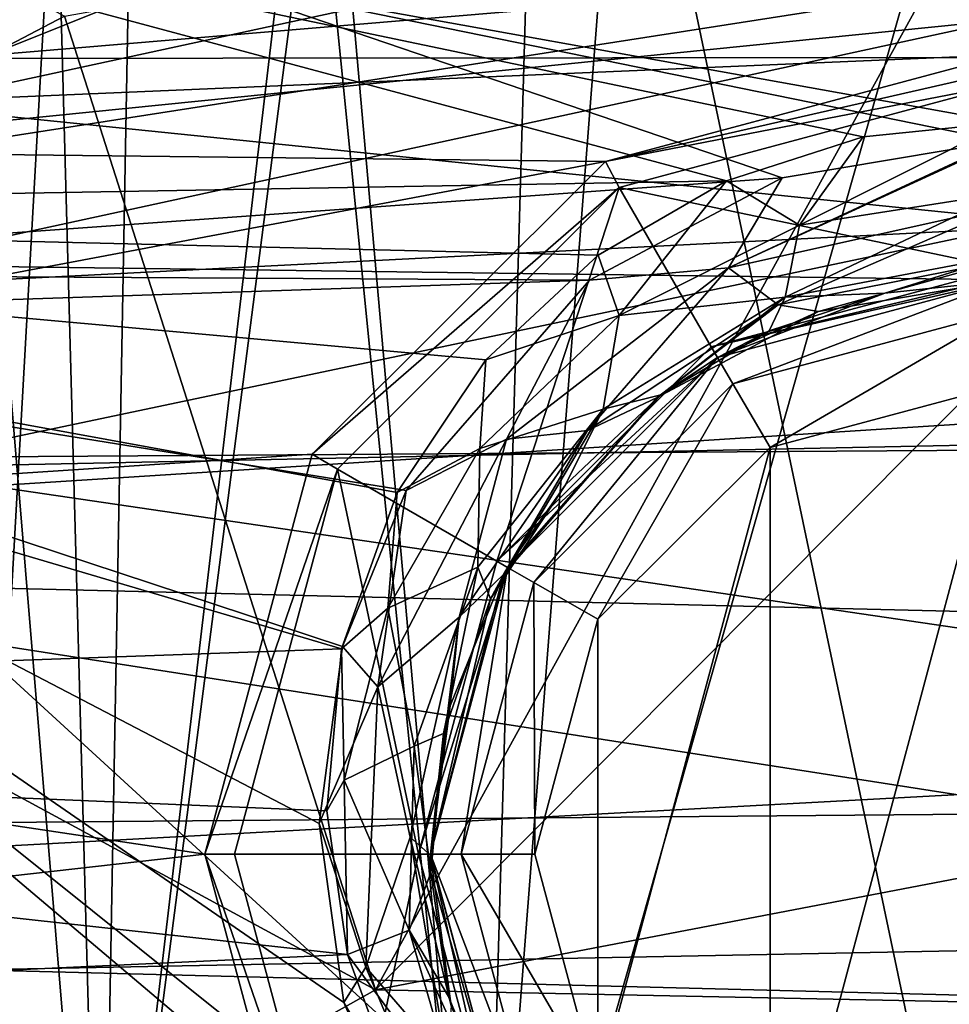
# Model space of a CAD drawing. Extents: x -252 to 252, y -10 to 1339.
# Tile 567 of 656: x -112.36 to -110.13, y 1272.14 to 1274.5. Entities that reach past the tile are written whole.
import ezdxf

# ---------------------------------------------------------------- set-up
doc = ezdxf.new("R2010")
doc.units = 0
doc.header["$LTSCALE"] = 52.148148
for name, color, linetype in [('136', 7, 'CONTINUOUS'), ('169', 7, 'CONTINUOUS'), ('172', 7, 'CONTINUOUS'), ('174', 7, 'CONTINUOUS'), ('175', 7, 'CONTINUOUS'), ('179', 7, 'CONTINUOUS'), ('181', 7, 'CONTINUOUS'), ('184', 7, 'CONTINUOUS'), ('188', 7, 'CONTINUOUS'), ('1901', 7, 'CONTINUOUS'), ('1904', 7, 'CONTINUOUS'), ('1906', 7, 'CONTINUOUS'), ('1922', 7, 'CONTINUOUS'), ('195', 7, 'CONTINUOUS'), ('2781', 7, 'CONTINUOUS'), ('2783', 7, 'CONTINUOUS'), ('2785', 7, 'CONTINUOUS'), ('2787', 7, 'CONTINUOUS'), ('3860', 7, 'CONTINUOUS'), ('3865', 7, 'CONTINUOUS'), ('3876', 7, 'CONTINUOUS'), ('3885', 7, 'CONTINUOUS'), ('3890', 7, 'CONTINUOUS'), ('3894', 7, 'CONTINUOUS'), ('3896', 7, 'CONTINUOUS'), ('571', 7, 'CONTINUOUS'), ('588', 7, 'CONTINUOUS'), ('590', 7, 'CONTINUOUS'), ('628', 7, 'CONTINUOUS'), ('781', 7, 'CONTINUOUS')]:
    doc.layers.add(name, color=color, linetype=linetype)

msp = doc.modelspace()

# ---------------------------------------------------------------- linework, layer by layer
at = {"layer": '136', "color": 7, "linetype": 'CONTINUOUS'}
for points in [[(-210, 1271.7218, -7.7782), (-210, 1279.5, -11), (-60, 1273.0344, -8.8992), (-210, 1271.7218, -7.7782)], [(-210, 1279.5, -11), (-60, 1279.5, -11), (-60, 1273.0344, -8.8992), (-210, 1279.5, -11)], [(-210, 1279.5, 11), (-210, 1271.7218, 7.7782), (-60, 1279.5, 11), (-210, 1279.5, 11)], [(-60, 1279.5, 11), (-210, 1271.7218, 7.7782), (-60, 1273.0344, 8.8992), (-60, 1279.5, 11)], [(-60, 1273.0344, 8.8992), (-210, 1271.7218, 7.7782), (-60, 1269.0384, 3.3992), (-60, 1273.0344, 8.8992)], [(-60, 1269.0384, -3.3992), (-210, 1271.7218, -7.7782), (-60, 1273.0344, -8.8992), (-60, 1269.0384, -3.3992)]]:
    msp.add_3dface(points, dxfattribs=at)
at = {"layer": '169', "color": 7, "linetype": 'CONTINUOUS'}
for points in [[(-113.6356, 1274.9253, 13.5), (-111.8756, 1274.7632, 13.5), (-115.1198, 1274.0754, 13.5), (-113.6356, 1274.9253, 13.5)], [(-111.8756, 1274.7632, 13.5), (-113.7603, 1274.0259, 13.5), (-115.1198, 1274.0754, 13.5), (-111.8756, 1274.7632, 13.5)]]:
    msp.add_3dface(points, dxfattribs=at)
at = {"layer": '172', "color": 7, "linetype": 'CONTINUOUS'}
for points in [[(-110.0084, 1270.7486, 16.2363), (-110.0091, 1275.8404, 14.5623), (-114.3079, 1274.689, 14.5959), (-110.0084, 1270.7486, 16.2363)], [(-114.3079, 1269.9014, 16.0723), (-110.0084, 1270.7486, 16.2363), (-114.3079, 1274.689, 14.5959), (-114.3079, 1269.9014, 16.0723)]]:
    msp.add_3dface(points, dxfattribs=at)
at = {"layer": '174', "color": 7, "linetype": 'CONTINUOUS'}
for points in [[(-113.7603, 1274.0259, 13.5), (-111.8756, 1274.7632, 13.5), (-111.9926, 1274.7317, 13.687), (-113.7603, 1274.0259, 13.5)], [(-113.8049, 1274.0015, 13.7186), (-113.7603, 1274.0259, 13.5), (-111.9926, 1274.7317, 13.687), (-113.8049, 1274.0015, 13.7186)]]:
    msp.add_3dface(points, dxfattribs=at)
at = {"layer": '175', "color": 7, "linetype": 'CONTINUOUS'}
for points in [[(-110.0077, 1274.8699, 13.862), (-110.008, 1274.209, 14.1035), (-111.9565, 1274.607, 13.8742), (-110.0077, 1274.8699, 13.862)], [(-111.9565, 1274.607, 13.8742), (-110.5319, 1274.1213, 14.1285), (-113.7411, 1273.8917, 13.9048), (-111.9565, 1274.607, 13.8742)], [(-110.008, 1274.209, 14.1035), (-110.5319, 1274.1213, 14.1285), (-111.9565, 1274.607, 13.8742), (-110.008, 1274.209, 14.1035)], [(-110.5319, 1274.1213, 14.1285), (-110.9941, 1273.8761, 14.1994), (-113.7411, 1273.8917, 13.9048), (-110.5319, 1274.1213, 14.1285)], [(-113.7411, 1273.8917, 13.9048), (-110.9941, 1273.8761, 14.1994), (-113.9498, 1273.7767, 13.9092), (-113.7411, 1273.8917, 13.9048)], [(-110.9941, 1273.8761, 14.1994), (-111.4341, 1273.3721, 14.349), (-113.9498, 1273.7767, 13.9092), (-110.9941, 1273.8761, 14.1994)], [(-113.9498, 1273.7767, 13.9092), (-111.1451, 1271.4054, 14.9842), (-113.9518, 1269.218, 15.26), (-113.9498, 1273.7767, 13.9092)], [(-111.4133, 1271.7445, 14.869), (-111.1451, 1271.4054, 14.9842), (-113.9498, 1273.7767, 13.9092), (-111.4133, 1271.7445, 14.869)], [(-111.5835, 1272.144, 14.7362), (-111.4133, 1271.7445, 14.869), (-113.9498, 1273.7767, 13.9092), (-111.5835, 1272.144, 14.7362)], [(-111.642, 1272.5732, 14.5973), (-111.5835, 1272.144, 14.7362), (-113.9498, 1273.7767, 13.9092), (-111.642, 1272.5732, 14.5973)], [(-111.5864, 1272.9978, 14.4637), (-111.642, 1272.5732, 14.5973), (-113.9498, 1273.7767, 13.9092), (-111.5864, 1272.9978, 14.4637)], [(-111.4341, 1273.3721, 14.349), (-111.5864, 1272.9978, 14.4637), (-113.9498, 1273.7767, 13.9092), (-111.4341, 1273.3721, 14.349)]]:
    msp.add_3dface(points, dxfattribs=at)
at = {"layer": '179', "color": 7, "linetype": 'CONTINUOUS'}
for points in [[(-110.5609, 1271.5248, 9.5), (-110, 1273.625, 9.5), (-110, 1271.375, 9.5), (-110.5609, 1271.5248, 9.5)], [(-110.5609, 1273.4752, 9.5), (-110, 1273.625, 9.5), (-110.5609, 1271.5248, 9.5), (-110.5609, 1273.4752, 9.5)], [(-110.9738, 1271.9367, 9.5), (-110.5609, 1273.4752, 9.5), (-110.5609, 1271.5248, 9.5), (-110.9738, 1271.9367, 9.5)], [(-110.9738, 1273.0633, 9.5), (-110.5609, 1273.4752, 9.5), (-110.9738, 1271.9367, 9.5), (-110.9738, 1273.0633, 9.5)], [(-111.125, 1272.5, 9.5), (-110.9738, 1273.0633, 9.5), (-110.9738, 1271.9367, 9.5), (-111.125, 1272.5, 9.5)]]:
    msp.add_3dface(points, dxfattribs=at)
at = {"layer": '181', "color": 7, "linetype": 'CONTINUOUS'}
for points in [[(-110, 1273.875, 13.868), (-110, 1273.875, 9.75), (-110.6875, 1273.6908, 9.75), (-110, 1273.875, 13.868)], [(-110, 1273.875, 13.868), (-110.6875, 1273.6908, 9.75), (-110.4454, 1273.8009, 13.893), (-110, 1273.875, 13.868)], [(-110.4454, 1273.8009, 13.893), (-110.6875, 1273.6908, 9.75), (-110.8322, 1273.5946, 13.9636), (-110.4454, 1273.8009, 13.893)], [(-110.6875, 1273.6908, 9.75), (-111.1908, 1273.1875, 9.75), (-110.8322, 1273.5946, 13.9636), (-110.6875, 1273.6908, 9.75)], [(-110.8322, 1273.5946, 13.9636), (-111.1908, 1273.1875, 9.75), (-111.2005, 1273.1704, 14.1126), (-110.8322, 1273.5946, 13.9636)], [(-111.1908, 1273.1875, 9.75), (-111.375, 1272.5, 9.75), (-111.2005, 1273.1704, 14.1126), (-111.1908, 1273.1875, 9.75)], [(-111.2005, 1273.1704, 14.1126), (-111.375, 1272.5, 9.75), (-111.3283, 1272.8552, 14.2267), (-111.2005, 1273.1704, 14.1126)], [(-111.3283, 1272.8552, 14.2267), (-111.375, 1272.5, 9.75), (-111.375, 1272.4975, 14.3597), (-111.3283, 1272.8552, 14.2267)], [(-111.375, 1272.5, 9.75), (-111.1908, 1271.8125, 9.75), (-111.375, 1272.4975, 14.3597), (-111.375, 1272.5, 9.75)], [(-111.375, 1272.4975, 14.3597), (-111.1908, 1271.8125, 9.75), (-111.326, 1272.1361, 14.4979), (-111.375, 1272.4975, 14.3597)]]:
    msp.add_3dface(points, dxfattribs=at)
at = {"layer": '184', "color": 7, "linetype": 'CONTINUOUS'}
for points in [[(-110, 1274.2091, 14.1035), (-110, 1274.0524, 14.1073), (-110.6606, 1273.9052, 14.1535), (-110, 1274.2091, 14.1035)], [(-110.008, 1274.209, 14.1035), (-110, 1274.2091, 14.1035), (-110.6606, 1273.9052, 14.1535), (-110.008, 1274.209, 14.1035)], [(-110.5319, 1274.1213, 14.1285), (-110.008, 1274.209, 14.1035), (-110.6606, 1273.9052, 14.1535), (-110.5319, 1274.1213, 14.1285)], [(-110.9941, 1273.8761, 14.1994), (-110.5319, 1274.1213, 14.1285), (-110.6606, 1273.9052, 14.1535), (-110.9941, 1273.8761, 14.1994)], [(-110.6606, 1273.9052, 14.1535), (-110, 1274.0524, 14.1073), (-110.5417, 1273.8171, 14.0529), (-110.6606, 1273.9052, 14.1535)], [(-110, 1274.0524, 14.1073), (-110, 1273.9241, 14.0168), (-110.5417, 1273.8171, 14.0529), (-110, 1274.0524, 14.1073)], [(-110, 1273.9241, 14.0168), (-110.4454, 1273.8009, 13.893), (-110.5417, 1273.8171, 14.0529), (-110, 1273.9241, 14.0168)], [(-110, 1273.875, 13.868), (-110.4454, 1273.8009, 13.893), (-110, 1273.9241, 14.0168), (-110, 1273.875, 13.868)], [(-111.1931, 1273.4947, 14.2843), (-110.6606, 1273.9052, 14.1535), (-110.9991, 1273.5153, 14.1562), (-111.1931, 1273.4947, 14.2843)], [(-111.1931, 1273.4947, 14.2843), (-110.9941, 1273.8761, 14.1994), (-110.6606, 1273.9052, 14.1535), (-111.1931, 1273.4947, 14.2843)], [(-110.9991, 1273.5153, 14.1562), (-110.6606, 1273.9052, 14.1535), (-110.5417, 1273.8171, 14.0529), (-110.9991, 1273.5153, 14.1562)], [(-111.4341, 1273.3721, 14.349), (-110.9941, 1273.8761, 14.1994), (-111.1931, 1273.4947, 14.2843), (-111.4341, 1273.3721, 14.349)], [(-110.8322, 1273.5946, 13.9636), (-110.9991, 1273.5153, 14.1562), (-110.5417, 1273.8171, 14.0529), (-110.8322, 1273.5946, 13.9636)], [(-110.4454, 1273.8009, 13.893), (-110.8322, 1273.5946, 13.9636), (-110.5417, 1273.8171, 14.0529), (-110.4454, 1273.8009, 13.893)], [(-110.8322, 1273.5946, 13.9636), (-111.2005, 1273.1704, 14.1126), (-110.9991, 1273.5153, 14.1562), (-110.8322, 1273.5946, 13.9636)], [(-111.5013, 1272.9012, 14.4777), (-111.4341, 1273.3721, 14.349), (-111.1931, 1273.4947, 14.2843), (-111.5013, 1272.9012, 14.4777)], [(-111.5013, 1272.9012, 14.4777), (-111.1931, 1273.4947, 14.2843), (-111.3065, 1273.0681, 14.3126), (-111.5013, 1272.9012, 14.4777)], [(-111.3065, 1273.0681, 14.3126), (-111.1931, 1273.4947, 14.2843), (-110.9991, 1273.5153, 14.1562), (-111.3065, 1273.0681, 14.3126)], [(-111.2005, 1273.1704, 14.1126), (-111.3065, 1273.0681, 14.3126), (-110.9991, 1273.5153, 14.1562), (-111.2005, 1273.1704, 14.1126)], [(-111.5864, 1272.9978, 14.4637), (-111.4341, 1273.3721, 14.349), (-111.5013, 1272.9012, 14.4777), (-111.5864, 1272.9978, 14.4637)], [(-111.2005, 1273.1704, 14.1126), (-111.3283, 1272.8552, 14.2267), (-111.3065, 1273.0681, 14.3126), (-111.2005, 1273.1704, 14.1126)], [(-111.4242, 1272.5409, 14.5021), (-111.5013, 1272.9012, 14.4777), (-111.3065, 1273.0681, 14.3126), (-111.4242, 1272.5409, 14.5021)], [(-111.375, 1272.4975, 14.3597), (-111.4242, 1272.5409, 14.5021), (-111.3065, 1273.0681, 14.3126), (-111.375, 1272.4975, 14.3597)], [(-111.3283, 1272.8552, 14.2267), (-111.375, 1272.4975, 14.3597), (-111.3065, 1273.0681, 14.3126), (-111.3283, 1272.8552, 14.2267)], [(-111.642, 1272.5732, 14.5973), (-111.5864, 1272.9978, 14.4637), (-111.5013, 1272.9012, 14.4777), (-111.642, 1272.5732, 14.5973)], [(-111.5303, 1272.2293, 14.7022), (-111.642, 1272.5732, 14.5973), (-111.5013, 1272.9012, 14.4777), (-111.5303, 1272.2293, 14.7022)], [(-111.5303, 1272.2293, 14.7022), (-111.5013, 1272.9012, 14.4777), (-111.4242, 1272.5409, 14.5021), (-111.5303, 1272.2293, 14.7022)], [(-111.5835, 1272.144, 14.7362), (-111.642, 1272.5732, 14.5973), (-111.5303, 1272.2293, 14.7022), (-111.5835, 1272.144, 14.7362)], [(-111.3356, 1272.004, 14.7003), (-111.5303, 1272.2293, 14.7022), (-111.4242, 1272.5409, 14.5021), (-111.3356, 1272.004, 14.7003)], [(-111.326, 1272.1361, 14.4979), (-111.3356, 1272.004, 14.7003), (-111.4242, 1272.5409, 14.5021), (-111.326, 1272.1361, 14.4979)], [(-111.375, 1272.4975, 14.3597), (-111.326, 1272.1361, 14.4979), (-111.4242, 1272.5409, 14.5021), (-111.375, 1272.4975, 14.3597)], [(-111.2623, 1271.5943, 14.9191), (-111.5835, 1272.144, 14.7362), (-111.5303, 1272.2293, 14.7022), (-111.2623, 1271.5943, 14.9191)], [(-111.2623, 1271.5943, 14.9191), (-111.5303, 1272.2293, 14.7022), (-111.3356, 1272.004, 14.7003), (-111.2623, 1271.5943, 14.9191)], [(-111.4133, 1271.7445, 14.869), (-111.5835, 1272.144, 14.7362), (-111.2623, 1271.5943, 14.9191), (-111.4133, 1271.7445, 14.869)]]:
    msp.add_3dface(points, dxfattribs=at)
at = {"layer": '188', "color": 7, "linetype": 'CONTINUOUS'}
for points in [[(-110.6875, 1273.6908, 9.75), (-110, 1273.875, 9.75), (-110.6509, 1273.6274, 9.5732), (-110.6875, 1273.6908, 9.75)], [(-110, 1273.875, 9.75), (-110, 1273.8018, 9.5732), (-110.6509, 1273.6274, 9.5732), (-110, 1273.875, 9.75)], [(-110, 1273.8018, 9.5732), (-110.5609, 1273.4752, 9.5), (-110.6509, 1273.6274, 9.5732), (-110, 1273.8018, 9.5732)], [(-110, 1273.625, 9.5), (-110.5609, 1273.4752, 9.5), (-110, 1273.8018, 9.5732), (-110, 1273.625, 9.5)], [(-111.1908, 1273.1875, 9.75), (-110.6875, 1273.6908, 9.75), (-111.1274, 1273.1509, 9.5732), (-111.1908, 1273.1875, 9.75)], [(-110.6875, 1273.6908, 9.75), (-110.6509, 1273.6274, 9.5732), (-111.1274, 1273.1509, 9.5732), (-110.6875, 1273.6908, 9.75)], [(-110.6509, 1273.6274, 9.5732), (-110.9738, 1273.0633, 9.5), (-111.1274, 1273.1509, 9.5732), (-110.6509, 1273.6274, 9.5732)], [(-110.5609, 1273.4752, 9.5), (-110.9738, 1273.0633, 9.5), (-110.6509, 1273.6274, 9.5732), (-110.5609, 1273.4752, 9.5)], [(-111.375, 1272.5, 9.75), (-111.1908, 1273.1875, 9.75), (-111.3018, 1272.5, 9.5732), (-111.375, 1272.5, 9.75)], [(-111.1908, 1273.1875, 9.75), (-111.1274, 1273.1509, 9.5732), (-111.3018, 1272.5, 9.5732), (-111.1908, 1273.1875, 9.75)], [(-111.1274, 1273.1509, 9.5732), (-111.125, 1272.5, 9.5), (-111.3018, 1272.5, 9.5732), (-111.1274, 1273.1509, 9.5732)], [(-110.9738, 1273.0633, 9.5), (-111.125, 1272.5, 9.5), (-111.1274, 1273.1509, 9.5732), (-110.9738, 1273.0633, 9.5)], [(-111.1908, 1271.8125, 9.75), (-111.375, 1272.5, 9.75), (-111.1274, 1271.8491, 9.5732), (-111.1908, 1271.8125, 9.75)], [(-111.375, 1272.5, 9.75), (-111.3018, 1272.5, 9.5732), (-111.1274, 1271.8491, 9.5732), (-111.375, 1272.5, 9.75)], [(-111.3018, 1272.5, 9.5732), (-110.9738, 1271.9367, 9.5), (-111.1274, 1271.8491, 9.5732), (-111.3018, 1272.5, 9.5732)], [(-111.125, 1272.5, 9.5), (-110.9738, 1271.9367, 9.5), (-111.3018, 1272.5, 9.5732), (-111.125, 1272.5, 9.5)]]:
    msp.add_3dface(points, dxfattribs=at)
at = {"layer": '1901', "color": 7, "linetype": 'CONTINUOUS'}
for points in [[(-115.7176, 1276.0518, -15.5), (-117.9903, 1273.9935, -15.5), (-110, 1275.1, -15.5), (-115.7176, 1276.0518, -15.5)], [(-110, 1275.1, -15.5), (-117.9903, 1273.9935, -15.5), (-112.4556, 1274.7034, -15.5), (-110, 1275.1, -15.5)]]:
    msp.add_3dface(points, dxfattribs=at)
at = {"layer": '1904', "color": 7, "linetype": 'CONTINUOUS'}
for points in [[(-107.5379, 1273.533, -64.5), (-110, 1274, -64.5), (-112.7263, 1273.426, -64.5), (-107.5379, 1273.533, -64.5)], [(-105.4559, 1272.3582, -64.5), (-107.5379, 1273.533, -64.5), (-112.7263, 1273.426, -64.5), (-105.4559, 1272.3582, -64.5)], [(-114.7754, 1272.1776, -64.5), (-105.4559, 1272.3582, -64.5), (-112.7263, 1273.426, -64.5), (-114.7754, 1272.1776, -64.5)], [(-103.6568, 1270.6377, -64.5), (-105.4559, 1272.3582, -64.5), (-114.7754, 1272.1776, -64.5), (-103.6568, 1270.6377, -64.5)], [(-116.5416, 1270.3981, -64.5), (-103.6568, 1270.6377, -64.5), (-114.7754, 1272.1776, -64.5), (-116.5416, 1270.3981, -64.5)]]:
    msp.add_3dface(points, dxfattribs=at)
at = {"layer": '1906', "color": 7, "linetype": 'CONTINUOUS'}
msp.add_3dface([(-111.5466, 1274.8412, -63.5), (-112.5672, 1274.5591, -51.5), (-112.797, 1274.4754, -63.5), (-111.5466, 1274.8412, -63.5)], dxfattribs=at)
at = {"layer": '1922', "color": 7, "linetype": 'CONTINUOUS'}
for points in [[(-110, 1274.5, -64.366), (-110, 1274.8663, -63.9995), (-113.1607, 1274.1813, -63.9995), (-110, 1274.5, -64.366)], [(-110, 1274.8663, -63.9995), (-112.797, 1274.4754, -63.5), (-113.1607, 1274.1813, -63.9995), (-110, 1274.8663, -63.9995)], [(-111.5466, 1274.8412, -63.5), (-112.797, 1274.4754, -63.5), (-110, 1274.8663, -63.9995), (-111.5466, 1274.8412, -63.5)], [(-113.0127, 1273.8463, -64.366), (-110, 1274.5, -64.366), (-113.1607, 1274.1813, -63.9995), (-113.0127, 1273.8463, -64.366)], [(-110, 1274, -64.5), (-110, 1274.5, -64.366), (-113.0127, 1273.8463, -64.366), (-110, 1274, -64.5)], [(-112.7263, 1273.426, -64.5), (-110, 1274, -64.5), (-113.0127, 1273.8463, -64.366), (-112.7263, 1273.426, -64.5)]]:
    msp.add_3dface(points, dxfattribs=at)
at = {"layer": '195', "color": 7, "linetype": 'CONTINUOUS'}
for points in [[(-113.8049, 1274.0015, 13.7186), (-111.9926, 1274.7317, 13.687), (-112.514, 1274.5339, 13.8074), (-113.8049, 1274.0015, 13.7186)], [(-111.9565, 1274.607, 13.8742), (-113.7411, 1273.8917, 13.9048), (-112.514, 1274.5339, 13.8074), (-111.9565, 1274.607, 13.8742)]]:
    msp.add_3dface(points, dxfattribs=at)
at = {"layer": '2781', "color": 7, "linetype": 'CONTINUOUS'}
for points in [[(-110, 1275.0293, -15.5293), (-112.4556, 1274.7034, -15.5), (-113.0917, 1274.3887, -15.5293), (-110, 1275.0293, -15.5293)], [(-110, 1275, -15.6), (-110, 1275.0293, -15.5293), (-113.0917, 1274.3887, -15.5293), (-110, 1275, -15.6)], [(-112.4226, 1274.6079, -15.6), (-110, 1275, -15.6), (-113.0917, 1274.3887, -15.5293), (-112.4226, 1274.6079, -15.6)]]:
    msp.add_3dface(points, dxfattribs=at)
at = {"layer": '2783', "color": 7, "linetype": 'CONTINUOUS'}
for points in [[(-111.5072, 1272.175, -68.3), (-110, 1272.4634, -68.3), (-108.3323, 1272.11, -68.3), (-111.5072, 1272.175, -68.3)], [(-112.8203, 1271.4401, -68.3), (-111.5072, 1272.175, -68.3), (-108.3323, 1272.11, -68.3), (-112.8203, 1271.4401, -68.3)]]:
    msp.add_3dface(points, dxfattribs=at)
at = {"layer": '2785', "color": 7, "linetype": 'CONTINUOUS'}
msp.add_3dface([(-114.0635, 1273.5602, -68.4), (-114.893, 1275.9398, -68.5), (-112.253, 1274.5088, -68.4), (-114.0635, 1273.5602, -68.4)], dxfattribs=at)
at = {"layer": '2787', "color": 7, "linetype": 'CONTINUOUS'}
for points in [[(-110, 1274.9109, -68.4), (-111.5072, 1272.175, -68.3), (-112.253, 1274.5088, -68.4), (-110, 1274.9109, -68.4)], [(-111.5072, 1272.175, -68.3), (-110, 1274.9109, -68.4), (-110, 1273.6882, -68.325), (-111.5072, 1272.175, -68.3)], [(-111.5072, 1272.175, -68.3), (-114.0635, 1273.5602, -68.4), (-112.253, 1274.5088, -68.4), (-111.5072, 1272.175, -68.3)], [(-110, 1272.4634, -68.3), (-111.5072, 1272.175, -68.3), (-110, 1273.6882, -68.325), (-110, 1272.4634, -68.3)], [(-111.5072, 1272.175, -68.3), (-112.8203, 1271.4401, -68.3), (-114.0635, 1273.5602, -68.4), (-111.5072, 1272.175, -68.3)]]:
    msp.add_3dface(points, dxfattribs=at)
at = {"layer": '3860', "color": 7, "linetype": 'CONTINUOUS'}
for points in [[(-113.4252, 1275.0199, 13.5), (-114.9258, 1274.2056, 13.5), (-106.3641, 1274.9252, 13.5), (-113.4252, 1275.0199, 13.5)], [(-106.3641, 1274.9252, 13.5), (-114.9258, 1274.2056, 13.5), (-110, 1274.4164, 13.5), (-106.3641, 1274.9252, 13.5)], [(-110, 1274.4164, 13.5), (-114.9258, 1274.2056, 13.5), (-110.9562, 1274.1607, 13.5), (-110, 1274.4164, 13.5)], [(-114.9258, 1274.2056, 13.5), (-116.2893, 1273.1552, 13.5), (-110.9562, 1274.1607, 13.5), (-114.9258, 1274.2056, 13.5)], [(-110.9562, 1274.1607, 13.5), (-116.2893, 1273.1552, 13.5), (-111.6593, 1273.4587, 13.5), (-110.9562, 1274.1607, 13.5)], [(-111.6593, 1273.4587, 13.5), (-116.2893, 1273.1552, 13.5), (-111.9164, 1272.4996, 13.5), (-111.6593, 1273.4587, 13.5)], [(-116.2893, 1273.1552, 13.5), (-117.5494, 1271.8651, 13.5), (-111.9164, 1272.4996, 13.5), (-116.2893, 1273.1552, 13.5)], [(-111.9164, 1272.4996, 13.5), (-117.5494, 1271.8651, 13.5), (-111.6589, 1271.5407, 13.5), (-111.9164, 1272.4996, 13.5)]]:
    msp.add_3dface(points, dxfattribs=at)
at = {"layer": '3865', "color": 7, "linetype": 'CONTINUOUS'}
for points in [[(-115.1206, 1274.0357, 9.711), (-113.6014, 1274.9019, 10.2143), (-110.6658, 1274.1138, 9.7596), (-115.1206, 1274.0357, 9.711)], [(-110.3377, 1274.2192, 9.8242), (-113.6014, 1274.9019, 10.2143), (-110, 1274.2541, 9.8453), (-110.3377, 1274.2192, 9.8242)], [(-110.6658, 1274.1138, 9.7596), (-113.6014, 1274.9019, 10.2143), (-110.3377, 1274.2192, 9.8242), (-110.6658, 1274.1138, 9.7596)], [(-113.6014, 1274.9019, 10.2143), (-106.1196, 1274.7683, 10.1416), (-110, 1274.2541, 9.8453), (-113.6014, 1274.9019, 10.2143)], [(-110.9732, 1273.9357, 9.6478), (-115.1206, 1274.0357, 9.711), (-110.6658, 1274.1138, 9.7596), (-110.9732, 1273.9357, 9.6478)], [(-116.6128, 1272.8133, 8.8577), (-115.1206, 1274.0357, 9.711), (-111.5886, 1272.9923, 8.9942), (-116.6128, 1272.8133, 8.8577)], [(-111.5886, 1272.9923, 8.9942), (-115.1206, 1274.0357, 9.711), (-111.4554, 1273.3668, 9.2665), (-111.5886, 1272.9923, 8.9942)], [(-111.4554, 1273.3668, 9.2665), (-115.1206, 1274.0357, 9.711), (-111.243, 1273.6853, 9.4846), (-111.4554, 1273.3668, 9.2665)], [(-111.243, 1273.6853, 9.4846), (-115.1206, 1274.0357, 9.711), (-110.9732, 1273.9357, 9.6478), (-111.243, 1273.6853, 9.4846)], [(-111.6242, 1272.6041, 8.6926), (-116.6128, 1272.8133, 8.8577), (-111.5886, 1272.9923, 8.9942), (-111.6242, 1272.6041, 8.6926)], [(-117.398, 1271.9902, 8.1716), (-116.6128, 1272.8133, 8.8577), (-111.5742, 1272.2591, 8.4068), (-117.398, 1271.9902, 8.1716)], [(-111.5742, 1272.2591, 8.4068), (-116.6128, 1272.8133, 8.8577), (-111.6242, 1272.6041, 8.6926), (-111.5742, 1272.2591, 8.4068)], [(-111.4699, 1271.9743, 8.1573), (-117.398, 1271.9902, 8.1716), (-111.5742, 1272.2591, 8.4068), (-111.4699, 1271.9743, 8.1573)]]:
    msp.add_3dface(points, dxfattribs=at)
at = {"layer": '3876', "color": 7, "linetype": 'CONTINUOUS'}
for points in [[(-110.2857, 1273.845, 10.0379), (-110, 1273.875, 10.0594), (-110.6875, 1273.6908, 12.9586), (-110.2857, 1273.845, 10.0379)], [(-110, 1273.875, 10.0594), (-110, 1273.875, 12.9586), (-110.6875, 1273.6908, 12.9586), (-110, 1273.875, 10.0594)], [(-110.5633, 1273.7543, 9.9723), (-110.2857, 1273.845, 10.0379), (-110.6875, 1273.6908, 12.9586), (-110.5633, 1273.7543, 9.9723)], [(-110.8235, 1273.6011, 9.8586), (-110.5633, 1273.7543, 9.9723), (-110.6875, 1273.6908, 12.9586), (-110.8235, 1273.6011, 9.8586)], [(-111.1908, 1273.1875, 12.9586), (-110.8235, 1273.6011, 9.8586), (-110.6875, 1273.6908, 12.9586), (-111.1908, 1273.1875, 12.9586)], [(-111.0518, 1273.3857, 9.6927), (-110.8235, 1273.6011, 9.8586), (-111.1908, 1273.1875, 12.9586), (-111.0518, 1273.3857, 9.6927)], [(-111.2315, 1273.1117, 9.471), (-111.0518, 1273.3857, 9.6927), (-111.1908, 1273.1875, 12.9586), (-111.2315, 1273.1117, 9.471)], [(-111.375, 1272.5, 12.9586), (-111.2315, 1273.1117, 9.471), (-111.1908, 1273.1875, 12.9586), (-111.375, 1272.5, 12.9586)], [(-111.3442, 1272.7895, 9.1941), (-111.2315, 1273.1117, 9.471), (-111.375, 1272.5, 12.9586), (-111.3442, 1272.7895, 9.1941)], [(-111.3743, 1272.4555, 8.8875), (-111.3442, 1272.7895, 9.1941), (-111.375, 1272.5, 12.9586), (-111.3743, 1272.4555, 8.8875)], [(-111.1908, 1271.8125, 12.9586), (-111.3743, 1272.4555, 8.8875), (-111.375, 1272.5, 12.9586), (-111.1908, 1271.8125, 12.9586)], [(-111.3321, 1272.1591, 8.5972), (-111.3743, 1272.4555, 8.8875), (-111.1908, 1271.8125, 12.9586), (-111.3321, 1272.1591, 8.5972)], [(-111.2438, 1271.9138, 8.3432), (-111.3321, 1272.1591, 8.5972), (-111.1908, 1271.8125, 12.9586), (-111.2438, 1271.9138, 8.3432)]]:
    msp.add_3dface(points, dxfattribs=at)
at = {"layer": '3885', "color": 7, "linetype": 'CONTINUOUS'}
for points in [[(-110.9229, 1274.0984, 13.4707), (-110, 1273.9043, 13.0293), (-110, 1274.3457, 13.4707), (-110.9229, 1274.0984, 13.4707)], [(-111.5984, 1273.4228, 13.4707), (-111.2161, 1273.2022, 13.0293), (-110.9229, 1274.0984, 13.4707), (-111.5984, 1273.4228, 13.4707)], [(-111.2161, 1273.2022, 13.0293), (-110.7021, 1273.7162, 13.0293), (-110.9229, 1274.0984, 13.4707), (-111.2161, 1273.2022, 13.0293)], [(-110.7021, 1273.7162, 13.0293), (-110, 1273.9043, 13.0293), (-110.9229, 1274.0984, 13.4707), (-110.7021, 1273.7162, 13.0293)], [(-111.8457, 1272.5, 13.4707), (-111.4043, 1272.5, 13.0293), (-111.5984, 1273.4228, 13.4707), (-111.8457, 1272.5, 13.4707)], [(-111.4043, 1272.5, 13.0293), (-111.2161, 1273.2022, 13.0293), (-111.5984, 1273.4228, 13.4707), (-111.4043, 1272.5, 13.0293)], [(-111.5984, 1271.5771, 13.4707), (-111.4043, 1272.5, 13.0293), (-111.8457, 1272.5, 13.4707), (-111.5984, 1271.5771, 13.4707)], [(-111.2161, 1271.7978, 13.0293), (-111.4043, 1272.5, 13.0293), (-111.5984, 1271.5771, 13.4707), (-111.2161, 1271.7978, 13.0293)]]:
    msp.add_3dface(points, dxfattribs=at)
at = {"layer": '3890', "color": 7, "linetype": 'CONTINUOUS'}
for points in [[(-110.3377, 1274.2192, 9.8242), (-110, 1274.2541, 9.8453), (-110.4906, 1274.0077, 9.7591), (-110.3377, 1274.2192, 9.8242)], [(-110, 1274.2541, 9.8453), (-110, 1274.0847, 9.8126), (-110.4906, 1274.0077, 9.7591), (-110, 1274.2541, 9.8453)], [(-110.6658, 1274.1138, 9.7596), (-110.3377, 1274.2192, 9.8242), (-110.4906, 1274.0077, 9.7591), (-110.6658, 1274.1138, 9.7596)], [(-110.9732, 1273.9357, 9.6478), (-110.6658, 1274.1138, 9.7596), (-110.9229, 1273.7915, 9.6065), (-110.9732, 1273.9357, 9.6478)], [(-110.9229, 1273.7915, 9.6065), (-110.6658, 1274.1138, 9.7596), (-110.4906, 1274.0077, 9.7591), (-110.9229, 1273.7915, 9.6065)], [(-110, 1274.0847, 9.8126), (-110, 1273.9344, 9.8976), (-110.5249, 1273.8355, 9.8235), (-110, 1274.0847, 9.8126)], [(-110.4906, 1274.0077, 9.7591), (-110, 1274.0847, 9.8126), (-110.5249, 1273.8355, 9.8235), (-110.4906, 1274.0077, 9.7591)], [(-110.9229, 1273.7915, 9.6065), (-110.4906, 1274.0077, 9.7591), (-110.5249, 1273.8355, 9.8235), (-110.9229, 1273.7915, 9.6065)], [(-111.243, 1273.6853, 9.4846), (-110.9732, 1273.9357, 9.6478), (-110.9229, 1273.7915, 9.6065), (-111.243, 1273.6853, 9.4846)], [(-110, 1273.9344, 9.8976), (-110.2857, 1273.845, 10.0379), (-110.5249, 1273.8355, 9.8235), (-110, 1273.9344, 9.8976)], [(-110, 1273.875, 10.0594), (-110.2857, 1273.845, 10.0379), (-110, 1273.9344, 9.8976), (-110, 1273.875, 10.0594)], [(-110.8235, 1273.6011, 9.8586), (-110.9616, 1273.5665, 9.6167), (-110.5249, 1273.8355, 9.8235), (-110.8235, 1273.6011, 9.8586)], [(-110.9616, 1273.5665, 9.6167), (-110.9229, 1273.7915, 9.6065), (-110.5249, 1273.8355, 9.8235), (-110.9616, 1273.5665, 9.6167)], [(-110.5633, 1273.7543, 9.9723), (-110.8235, 1273.6011, 9.8586), (-110.5249, 1273.8355, 9.8235), (-110.5633, 1273.7543, 9.9723)], [(-110.2857, 1273.845, 10.0379), (-110.5633, 1273.7543, 9.9723), (-110.5249, 1273.8355, 9.8235), (-110.2857, 1273.845, 10.0379)], [(-111.2574, 1273.4722, 9.3741), (-110.9229, 1273.7915, 9.6065), (-110.9616, 1273.5665, 9.6167), (-111.2574, 1273.4722, 9.3741)], [(-111.2574, 1273.4722, 9.3741), (-111.243, 1273.6853, 9.4846), (-110.9229, 1273.7915, 9.6065), (-111.2574, 1273.4722, 9.3741)], [(-111.4554, 1273.3668, 9.2665), (-111.243, 1273.6853, 9.4846), (-111.2574, 1273.4722, 9.3741), (-111.4554, 1273.3668, 9.2665)], [(-110.8235, 1273.6011, 9.8586), (-111.0518, 1273.3857, 9.6927), (-110.9616, 1273.5665, 9.6167), (-110.8235, 1273.6011, 9.8586)], [(-111.2615, 1273.1883, 9.3117), (-111.2574, 1273.4722, 9.3741), (-110.9616, 1273.5665, 9.6167), (-111.2615, 1273.1883, 9.3117)], [(-111.2315, 1273.1117, 9.471), (-111.2615, 1273.1883, 9.3117), (-110.9616, 1273.5665, 9.6167), (-111.2315, 1273.1117, 9.471)], [(-111.0518, 1273.3857, 9.6927), (-111.2315, 1273.1117, 9.471), (-110.9616, 1273.5665, 9.6167), (-111.0518, 1273.3857, 9.6927)], [(-111.4777, 1273.09, 9.084), (-111.2574, 1273.4722, 9.3741), (-111.2615, 1273.1883, 9.3117), (-111.4777, 1273.09, 9.084)], [(-111.4777, 1273.09, 9.084), (-111.4554, 1273.3668, 9.2665), (-111.2574, 1273.4722, 9.3741), (-111.4777, 1273.09, 9.084)], [(-111.5886, 1272.9923, 8.9942), (-111.4554, 1273.3668, 9.2665), (-111.4777, 1273.09, 9.084), (-111.5886, 1272.9923, 8.9942)], [(-111.4143, 1272.7588, 8.944), (-111.4777, 1273.09, 9.084), (-111.2615, 1273.1883, 9.3117), (-111.4143, 1272.7588, 8.944)], [(-111.3442, 1272.7895, 9.1941), (-111.4143, 1272.7588, 8.944), (-111.2615, 1273.1883, 9.3117), (-111.3442, 1272.7895, 9.1941)], [(-111.2315, 1273.1117, 9.471), (-111.3442, 1272.7895, 9.1941), (-111.2615, 1273.1883, 9.3117), (-111.2315, 1273.1117, 9.471)], [(-111.5822, 1272.6777, 8.7561), (-111.5886, 1272.9923, 8.9942), (-111.4777, 1273.09, 9.084), (-111.5822, 1272.6777, 8.7561)], [(-111.5822, 1272.6777, 8.7561), (-111.4777, 1273.09, 9.084), (-111.4143, 1272.7588, 8.944), (-111.5822, 1272.6777, 8.7561)], [(-111.6242, 1272.6041, 8.6926), (-111.5886, 1272.9923, 8.9942), (-111.5822, 1272.6777, 8.7561), (-111.6242, 1272.6041, 8.6926)], [(-111.3442, 1272.7895, 9.1941), (-111.3743, 1272.4555, 8.8875), (-111.4143, 1272.7588, 8.944), (-111.3442, 1272.7895, 9.1941)], [(-111.4265, 1272.318, 8.5422), (-111.5822, 1272.6777, 8.7561), (-111.4143, 1272.7588, 8.944), (-111.4265, 1272.318, 8.5422)], [(-111.3743, 1272.4555, 8.8875), (-111.4265, 1272.318, 8.5422), (-111.4143, 1272.7588, 8.944), (-111.3743, 1272.4555, 8.8875)], [(-111.5742, 1272.2591, 8.4068), (-111.6242, 1272.6041, 8.6926), (-111.5822, 1272.6777, 8.7561), (-111.5742, 1272.2591, 8.4068)], [(-111.5742, 1272.2591, 8.4068), (-111.5822, 1272.6777, 8.7561), (-111.4265, 1272.318, 8.5422), (-111.5742, 1272.2591, 8.4068)], [(-111.3743, 1272.4555, 8.8875), (-111.3321, 1272.1591, 8.5972), (-111.4265, 1272.318, 8.5422), (-111.3743, 1272.4555, 8.8875)], [(-111.3033, 1271.8925, 8.1304), (-111.5742, 1272.2591, 8.4068), (-111.4265, 1272.318, 8.5422), (-111.3033, 1271.8925, 8.1304)], [(-111.3321, 1272.1591, 8.5972), (-111.2438, 1271.9138, 8.3432), (-111.4265, 1272.318, 8.5422), (-111.3321, 1272.1591, 8.5972)], [(-111.2438, 1271.9138, 8.3432), (-111.3033, 1271.8925, 8.1304), (-111.4265, 1272.318, 8.5422), (-111.2438, 1271.9138, 8.3432)], [(-111.4699, 1271.9743, 8.1573), (-111.5742, 1272.2591, 8.4068), (-111.3033, 1271.8925, 8.1304), (-111.4699, 1271.9743, 8.1573)]]:
    msp.add_3dface(points, dxfattribs=at)
at = {"layer": '3894', "color": 7, "linetype": 'CONTINUOUS'}
for points in [[(-110, 1273.9043, 13.0293), (-110.7021, 1273.7162, 13.0293), (-110, 1273.8826, 12.9968), (-110, 1273.9043, 13.0293)], [(-110.7021, 1273.7162, 13.0293), (-110, 1273.875, 12.9586), (-110, 1273.8826, 12.9968), (-110.7021, 1273.7162, 13.0293)], [(-110.6875, 1273.6908, 12.9586), (-110, 1273.875, 12.9586), (-110.7021, 1273.7162, 13.0293), (-110.6875, 1273.6908, 12.9586)], [(-110.6875, 1273.6908, 12.9586), (-110.7021, 1273.7162, 13.0293), (-111.2161, 1273.2022, 13.0293), (-110.6875, 1273.6908, 12.9586)], [(-111.1908, 1273.1875, 12.9586), (-110.6875, 1273.6908, 12.9586), (-111.2161, 1273.2022, 13.0293), (-111.1908, 1273.1875, 12.9586)], [(-111.1908, 1273.1875, 12.9586), (-111.2161, 1273.2022, 13.0293), (-111.4043, 1272.5, 13.0293), (-111.1908, 1273.1875, 12.9586)], [(-111.375, 1272.5, 12.9586), (-111.1908, 1273.1875, 12.9586), (-111.4043, 1272.5, 13.0293), (-111.375, 1272.5, 12.9586)], [(-111.375, 1272.5, 12.9586), (-111.4043, 1272.5, 13.0293), (-111.2161, 1271.7978, 13.0293), (-111.375, 1272.5, 12.9586)], [(-111.1908, 1271.8125, 12.9586), (-111.375, 1272.5, 12.9586), (-111.2161, 1271.7978, 13.0293), (-111.1908, 1271.8125, 12.9586)]]:
    msp.add_3dface(points, dxfattribs=at)
at = {"layer": '3896', "color": 7, "linetype": 'CONTINUOUS'}
for points in [[(-110, 1274.4164, 13.5), (-110.9562, 1274.1607, 13.5), (-110, 1274.3782, 13.4924), (-110, 1274.4164, 13.5)], [(-110.9562, 1274.1607, 13.5), (-110, 1274.3457, 13.4707), (-110, 1274.3782, 13.4924), (-110.9562, 1274.1607, 13.5)], [(-110.9562, 1274.1607, 13.5), (-110.9229, 1274.0984, 13.4707), (-110, 1274.3457, 13.4707), (-110.9562, 1274.1607, 13.5)], [(-110.9562, 1274.1607, 13.5), (-111.6593, 1273.4587, 13.5), (-110.9229, 1274.0984, 13.4707), (-110.9562, 1274.1607, 13.5)], [(-111.6593, 1273.4587, 13.5), (-111.5984, 1273.4228, 13.4707), (-110.9229, 1274.0984, 13.4707), (-111.6593, 1273.4587, 13.5)], [(-111.6593, 1273.4587, 13.5), (-111.9164, 1272.4996, 13.5), (-111.5984, 1273.4228, 13.4707), (-111.6593, 1273.4587, 13.5)], [(-111.9164, 1272.4996, 13.5), (-111.8457, 1272.5, 13.4707), (-111.5984, 1273.4228, 13.4707), (-111.9164, 1272.4996, 13.5)], [(-111.9164, 1272.4996, 13.5), (-111.5984, 1271.5771, 13.4707), (-111.8457, 1272.5, 13.4707), (-111.9164, 1272.4996, 13.5)], [(-111.9164, 1272.4996, 13.5), (-111.6589, 1271.5407, 13.5), (-111.5984, 1271.5771, 13.4707), (-111.9164, 1272.4996, 13.5)]]:
    msp.add_3dface(points, dxfattribs=at)
at = {"layer": '571', "color": 7, "linetype": 'CONTINUOUS'}
for points in [[(-112.3458, 1275.0169, -58), (-106.2699, 1274.4131, -58), (-113.7417, 1274.4068, -58), (-112.3458, 1275.0169, -58)], [(-107.6611, 1275.0191, -58), (-106.2699, 1274.4131, -58), (-112.3458, 1275.0169, -58), (-107.6611, 1275.0191, -58)], [(-113.7417, 1274.4068, -58), (-104.8947, 1273.5024, -58), (-115.1901, 1273.4338, -58), (-113.7417, 1274.4068, -58)], [(-106.2699, 1274.4131, -58), (-104.8947, 1273.5024, -58), (-113.7417, 1274.4068, -58), (-106.2699, 1274.4131, -58)], [(-104.8947, 1273.5024, -58), (-102.9161, 1271.5206, -58), (-115.1901, 1273.4338, -58), (-104.8947, 1273.5024, -58)], [(-115.1901, 1273.4338, -58), (-102.9161, 1271.5206, -58), (-117.2935, 1271.2531, -58), (-115.1901, 1273.4338, -58)]]:
    msp.add_3dface(points, dxfattribs=at)
at = {"layer": '588', "color": 7, "linetype": 'CONTINUOUS'}
for points in [[(-110, 1275.4, -46), (-111.2495, 1271, -46.3347), (-111.1255, 1275.3051, -46.2677), (-110, 1275.4, -46)], [(-110, 1275.4, -46), (-110, 1271, -46), (-111.2495, 1271, -46.3347), (-110, 1275.4, -46)], [(-110, 1271, -51), (-110, 1275.4, -51), (-110.9107, 1275.3382, -50.8282), (-110, 1271, -51)], [(-111.6212, 1275.2026, -50.4031), (-111.2495, 1271, -50.6653), (-110.9107, 1275.3382, -50.8282), (-111.6212, 1275.2026, -50.4031)], [(-111.2495, 1271, -50.6653), (-110, 1271, -51), (-110.9107, 1275.3382, -50.8282), (-111.2495, 1271, -50.6653)], [(-111.1255, 1275.3051, -46.2677), (-111.2495, 1271, -46.3347), (-111.6695, 1275.1909, -46.6392), (-111.1255, 1275.3051, -46.2677)], [(-112.2748, 1275.0094, -49.537), (-112.1647, 1271, -49.7503), (-111.6212, 1275.2026, -50.4031), (-112.2748, 1275.0094, -49.537)], [(-112.1647, 1271, -49.7503), (-111.2495, 1271, -50.6653), (-111.6212, 1275.2026, -50.4031), (-112.1647, 1271, -49.7503)], [(-111.6695, 1275.1909, -46.6392), (-112.1647, 1271, -47.2497), (-112.0909, 1275.0708, -47.1296), (-111.6695, 1275.1909, -46.6392)], [(-111.2495, 1271, -46.3347), (-112.1647, 1271, -47.2497), (-111.6695, 1275.1909, -46.6392), (-111.2495, 1271, -46.3347)], [(-112.0909, 1275.0708, -47.1296), (-112.1647, 1271, -47.2497), (-112.4925, 1274.9303, -48.3066), (-112.0909, 1275.0708, -47.1296)], [(-112.4998, 1271, -48.5), (-112.1647, 1271, -49.7503), (-112.2748, 1275.0094, -49.537), (-112.4998, 1271, -48.5)], [(-112.4925, 1274.9303, -48.3066), (-112.4998, 1271, -48.5), (-112.2748, 1275.0094, -49.537), (-112.4925, 1274.9303, -48.3066)], [(-112.1647, 1271, -47.2497), (-112.4998, 1271, -48.5), (-112.4925, 1274.9303, -48.3066), (-112.1647, 1271, -47.2497)]]:
    msp.add_3dface(points, dxfattribs=at)
at = {"layer": '590', "color": 7, "linetype": 'CONTINUOUS'}
for points in [[(-107.8371, 1274.9292, -10.5026), (-114.2353, 1273.9324, -9.8177), (-105.5956, 1273.8188, -9.7356), (-107.8371, 1274.9292, -10.5026)], [(-112.218, 1274.9116, -10.4911), (-114.2353, 1273.9324, -9.8177), (-107.8371, 1274.9292, -10.5026), (-112.218, 1274.9116, -10.4911)], [(-114.2353, 1273.9324, -9.8177), (-115.207, 1273.2059, -9.2763), (-105.5956, 1273.8188, -9.7356), (-114.2353, 1273.9324, -9.8177)], [(-105.5956, 1273.8188, -9.7356), (-115.207, 1273.2059, -9.2763), (-104.4962, 1272.9462, -9.0736), (-105.5956, 1273.8188, -9.7356)], [(-115.207, 1273.2059, -9.2763), (-116.1461, 1272.3168, -8.5608), (-104.4962, 1272.9462, -9.0736), (-115.207, 1273.2059, -9.2763)], [(-104.4962, 1272.9462, -9.0736), (-116.1461, 1272.3168, -8.5608), (-103.5591, 1271.9944, -8.2858), (-104.4962, 1272.9462, -9.0736)], [(-116.1461, 1272.3168, -8.5608), (-117.0187, 1271.2938, -7.6576), (-103.5591, 1271.9944, -8.2858), (-116.1461, 1272.3168, -8.5608)]]:
    msp.add_3dface(points, dxfattribs=at)
at = {"layer": '628', "color": 7, "linetype": 'CONTINUOUS'}
msp.add_3dface([(-114.2353, 1273.9324, -9.8177), (-112.218, 1274.9116, -10.4911), (-112.6899, 1274.9499, -10.6179), (-114.2353, 1273.9324, -9.8177)], dxfattribs=at)
at = {"layer": '781', "color": 7, "linetype": 'CONTINUOUS'}
msp.add_3dface([(-112.3458, 1275.0169, -58), (-113.7417, 1274.4068, -58), (-113.0402, 1274.8277, -57.9707), (-112.3458, 1275.0169, -58)], dxfattribs=at)

doc.saveas('drawing.dxf')
